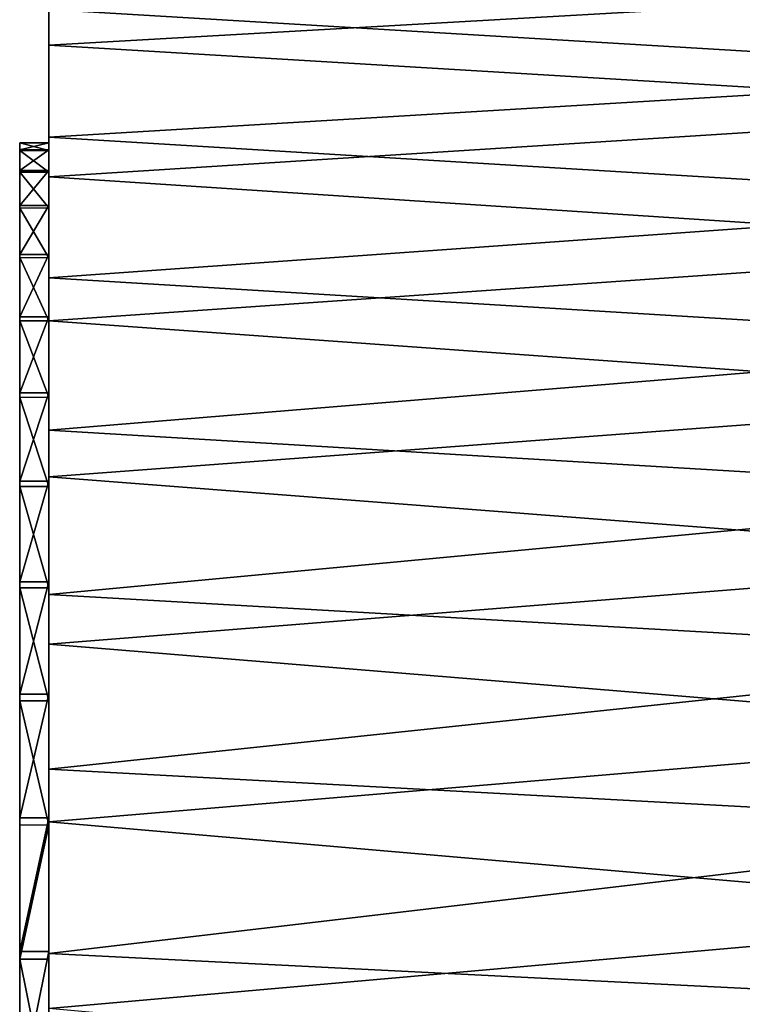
# Model space of a CAD drawing. Header units: metres. Extents: x -22 to 72, y -237 to 23.
# Tile 360 of 363: x 61.5 to 66.47, y 10.79 to 17.57. Entities that reach past the tile are written whole.
import ezdxf

# ---------------------------------------------------------------- set-up
doc = ezdxf.new("R2010")
doc.units = ezdxf.units.M
doc.layers.add('solid_509588_MEDIA_SW0001', color=7, linetype='CONTINUOUS')

msp = doc.modelspace()

# ---------------------------------------------------------------- linework, layer by layer
at = {"layer": 'solid_509588_MEDIA_SW0001'}
for points in [[(61.700001, 20.998787, 84.27729), (61.700001, 7.00271, 104.298019), (61.700001, 20.959045, 85.810783)], [(61.700001, 13.696838, 94.09063), (61.700001, 7.00271, 104.298019), (61.700001, 20.998787, 84.27729)], [(61.700001, 14.390356, 93.014755), (61.700001, 20.998787, 84.27729), (61.700001, 20.926592, 82.745644)], [(61.700001, 14.390356, 93.014755), (61.700001, 13.696838, 94.09063), (61.700001, 20.998787, 84.27729)], [(61.700001, 20.959045, 85.810783), (61.700001, 7.00271, 104.298019), (61.700001, 8.427972, 103.734604)], [(61.700001, 20.959045, 85.810783), (61.700001, 8.427972, 103.734604), (61.700001, 20.807692, 87.335556)], [(61.700001, 15.951893, 89.511971), (61.700001, 20.926592, 82.745644), (61.700001, 20.742964, 81.22438)], [(61.700001, 15.000523, 91.887001), (61.700001, 14.390356, 93.014755), (61.700001, 20.926592, 82.745644)], [(61.700001, 15.521962, 90.717125), (61.700001, 15.000523, 91.887001), (61.700001, 20.926592, 82.745644)], [(61.700001, 15.951893, 89.511971), (61.700001, 15.521962, 90.717125), (61.700001, 20.926592, 82.745644)], [(61.700001, 20.807692, 87.335556), (61.700001, 8.427972, 103.734604), (61.700001, 9.80862, 103.068512)], [(61.700001, 20.807692, 87.335556), (61.700001, 9.80862, 103.068512), (61.700001, 20.545227, 88.846558)], [(61.700001, 16.530258, 87.016876), (61.700001, 20.742964, 81.22438), (61.700001, 20.448444, 79.718742)], [(61.700001, 16.289038, 88.274925), (61.700001, 15.951893, 89.511971), (61.700001, 20.742964, 81.22438)], [(61.700001, 16.530258, 87.016876), (61.700001, 16.289038, 88.274925), (61.700001, 20.742964, 81.22438)], [(61.700001, 20.545227, 88.846558), (61.700001, 9.80862, 103.068512), (61.700001, 11.138184, 102.302811)], [(61.700001, 20.545227, 88.846558), (61.700001, 11.138184, 102.302811), (61.700001, 20.173166, 90.334618)], [(61.700001, 16.720684, 84.464165), (61.700001, 20.448444, 79.718742), (61.700001, 20.045103, 78.239517)], [(61.700001, 16.674311, 85.745224), (61.700001, 16.530258, 87.016876), (61.700001, 20.448444, 79.718742)], [(61.700001, 16.720684, 84.464165), (61.700001, 16.674311, 85.745224), (61.700001, 20.448444, 79.718742)], [(61.700001, 20.173166, 90.334618), (61.700001, 11.138184, 102.302811), (61.700001, 12.406618, 101.443329)], [(61.700001, 20.173166, 90.334618), (61.700001, 12.406618, 101.443329), (61.700001, 19.694164, 91.789749)], [(61.700001, 16.519432, 81.913048), (61.700001, 20.045103, 78.239517), (61.700001, 19.535343, 76.794769)], [(61.700001, 16.668865, 83.183853), (61.700001, 16.720684, 84.464165), (61.700001, 20.045103, 78.239517)], [(61.700001, 16.519432, 81.913048), (61.700001, 16.668865, 83.183853), (61.700001, 20.045103, 78.239517)], [(61.700001, 19.694164, 91.789749), (61.700001, 12.406618, 101.443329), (61.700001, 13.609868, 100.492836)], [(61.700001, 19.694164, 91.789749), (61.700001, 13.609868, 100.492836), (61.700001, 19.109476, 93.207901)], [(61.700001, 16.272741, 80.655388), (61.700001, 19.535343, 76.794769), (61.700001, 18.92062, 75.389008)], [(61.700001, 16.272741, 80.655388), (61.700001, 16.519432, 81.913048), (61.700001, 19.535343, 76.794769)], [(61.700001, 19.109476, 93.207901), (61.700001, 13.609868, 100.492836), (61.700001, 14.741171, 99.456512)], [(61.700001, 19.109476, 93.207901), (61.700001, 14.741171, 99.456512), (61.700001, 18.422941, 94.579437)], [(61.700001, 15.930412, 79.42012), (61.700001, 18.92062, 75.389008), (61.700001, 18.205448, 74.032822)], [(61.700001, 15.930412, 79.42012), (61.700001, 16.272741, 80.655388), (61.700001, 18.92062, 75.389008)], [(61.700001, 18.422941, 94.579437), (61.700001, 14.741171, 99.456512), (61.700001, 15.792196, 98.342216)], [(61.700001, 18.422941, 94.579437), (61.700001, 15.792196, 98.342216), (61.700001, 17.639299, 95.895401)], [(69.046227, 17.813526, 73.378922), (61.700001, 17.393932, 72.733498), (61.700001, 18.205448, 74.032822)], [(61.700001, 14.968884, 77.049088), (61.700001, 18.205448, 74.032822), (61.700001, 17.393932, 72.733498)], [(61.700001, 15.49549, 78.217209), (61.700001, 15.930412, 79.42012), (61.700001, 18.205448, 74.032822)], [(61.700001, 14.968884, 77.049088), (61.700001, 15.49549, 78.217209), (61.700001, 18.205448, 74.032822)], [(69.046227, 17.202192, 96.545105), (69.046227, 18.035538, 95.257294), (61.700001, 17.639299, 95.895401)], [(69.046227, 17.813526, 73.378922), (69.046227, 16.954218, 72.108292), (61.700001, 17.393932, 72.733498)], [(61.700001, 17.639299, 95.895401), (61.700001, 15.792196, 98.342216), (61.700001, 16.760324, 97.152725)], [(69.046227, 17.202192, 96.545105), (61.700001, 17.639299, 95.895401), (61.700001, 16.760324, 97.152725)], [(69.046227, 16.954218, 72.108292), (61.700001, 16.488352, 71.494843), (61.700001, 17.393932, 72.733498)], [(61.700001, 14.354025, 75.924118), (61.700001, 17.393932, 72.733498), (61.700001, 16.488352, 71.494843)], [(61.700001, 14.354025, 75.924118), (61.700001, 14.968884, 77.049088), (61.700001, 17.393932, 72.733498)], [(69.048485, 16.314329, 97.722809), (69.046227, 17.202192, 96.545105), (61.700001, 16.760324, 97.152725)], [(69.046227, 16.954218, 72.108292), (69.046227, 16.004452, 70.90377), (61.700001, 16.488352, 71.494843)], [(69.048485, 16.314329, 97.722809), (61.700001, 16.760324, 97.152725), (61.700001, 15.792196, 98.342216)], [(61.5, 5.684741, 100.224709), (61.5, 16.720692, 84.463745), (61.5, 16.668966, 83.18483)], [(61.700001, 16.668865, 83.183853), (61.5, 16.668966, 83.18483), (61.5, 16.720692, 84.463745)], [(61.5, 6.872729, 99.742973), (61.5, 16.67432, 85.74485), (61.5, 16.720692, 84.463745)], [(61.700001, 16.720684, 84.464165), (61.5, 16.720692, 84.463745), (61.5, 16.67432, 85.74485)], [(61.5, 5.684741, 100.224709), (61.5, 6.872729, 99.742973), (61.5, 16.720692, 84.463745)], [(61.700001, 16.668865, 83.183853), (61.5, 16.720692, 84.463745), (61.700001, 16.720684, 84.464165)], [(61.700001, 16.720684, 84.464165), (61.5, 16.67432, 85.74485), (61.700001, 16.674311, 85.745224)], [(61.5, 8.01916, 99.172325), (61.5, 16.53019, 87.017319), (61.5, 16.67432, 85.74485)], [(61.700001, 16.674311, 85.745224), (61.5, 16.67432, 85.74485), (61.5, 16.53019, 87.017319)], [(61.5, 6.872729, 99.742973), (61.5, 8.01916, 99.172325), (61.5, 16.67432, 85.74485)], [(61.700001, 16.674311, 85.745224), (61.5, 16.53019, 87.017319), (61.700001, 16.530258, 87.016876)], [(61.5, 4.465267, 100.613518), (61.5, 16.668966, 83.18483), (61.5, 16.519335, 81.91259)], [(61.700001, 16.519432, 81.913048), (61.5, 16.519335, 81.91259), (61.5, 16.668966, 83.18483)], [(61.5, 4.465267, 100.613518), (61.5, 5.684741, 100.224709), (61.5, 16.668966, 83.18483)], [(61.700001, 16.519432, 81.913048), (61.5, 16.668966, 83.18483), (61.700001, 16.668865, 83.183853)], [(61.700001, 16.530258, 87.016876), (61.5, 16.53019, 87.017319), (61.5, 16.289091, 88.27475)], [(61.700001, 16.530258, 87.016876), (61.5, 16.289091, 88.27475), (61.700001, 16.289038, 88.274925)], [(61.5, 9.118303, 98.515694), (61.5, 16.289091, 88.27475), (61.5, 16.53019, 87.017319)], [(61.5, 8.01916, 99.172325), (61.5, 9.118303, 98.515694), (61.5, 16.53019, 87.017319)], [(61.700001, 16.272741, 80.655388), (61.5, 16.519335, 81.91259), (61.700001, 16.519432, 81.913048)], [(61.5, 3.218573, 100.908043), (61.5, 16.519335, 81.91259), (61.5, 16.272566, 80.654663)], [(61.700001, 16.272741, 80.655388), (61.5, 16.272566, 80.654663), (61.5, 16.519335, 81.91259)], [(61.5, 3.218573, 100.908043), (61.5, 4.465267, 100.613518), (61.5, 16.519335, 81.91259)], [(69.046227, 16.004452, 70.90377), (61.700001, 15.495608, 70.326553), (61.700001, 16.488352, 71.494843)], [(61.700001, 13.656147, 74.851524), (61.700001, 16.488352, 71.494843), (61.700001, 15.495608, 70.326553)], [(61.700001, 13.656147, 74.851524), (61.700001, 14.354025, 75.924118), (61.700001, 16.488352, 71.494843)], [(61.5, 10.165299, 97.775894), (61.5, 15.951999, 89.511635), (61.5, 16.289091, 88.27475)], [(61.700001, 16.289038, 88.274925), (61.5, 16.289091, 88.27475), (61.5, 15.951999, 89.511635)], [(61.5, 9.118303, 98.515694), (61.5, 10.165299, 97.775894), (61.5, 16.289091, 88.27475)], [(61.700001, 16.289038, 88.274925), (61.5, 15.951999, 89.511635), (61.700001, 15.951893, 89.511971)], [(69.055145, 15.345929, 98.835358), (69.048485, 16.314329, 97.722809), (61.700001, 15.792196, 98.342216)], [(61.700001, 15.930412, 79.42012), (61.5, 16.272566, 80.654663), (61.700001, 16.272741, 80.655388)], [(61.5, 1.952112, 101.106392), (61.5, 16.272566, 80.654663), (61.5, 15.930888, 79.421555)], [(61.700001, 15.930412, 79.42012), (61.5, 15.930888, 79.421555), (61.5, 16.272566, 80.654663)], [(61.5, 1.952112, 101.106392), (61.5, 3.218573, 100.908043), (61.5, 16.272566, 80.654663)], [(61.5, 11.151289, 96.959229), (61.5, 15.521814, 90.717476), (61.5, 15.951999, 89.511635)], [(61.700001, 15.951893, 89.511971), (61.5, 15.951999, 89.511635), (61.5, 15.521814, 90.717476)], [(61.5, 10.165299, 97.775894), (61.5, 11.151289, 96.959229), (61.5, 15.951999, 89.511635)], [(61.700001, 15.951893, 89.511971), (61.5, 15.521814, 90.717476), (61.700001, 15.521962, 90.717125)], [(69.046227, 16.004452, 70.90377), (69.046227, 14.969296, 69.77179), (61.700001, 15.495608, 70.326553)], [(61.5, 0.676508, 101.207069), (61.5, 15.930888, 79.421555), (61.5, 15.495264, 78.21666)], [(61.700001, 15.49549, 78.217209), (61.5, 15.495264, 78.21666), (61.5, 15.930888, 79.421555)], [(61.5, 0.676508, 101.207069), (61.5, 1.952112, 101.106392), (61.5, 15.930888, 79.421555)], [(61.700001, 15.49549, 78.217209), (61.5, 15.930888, 79.421555), (61.700001, 15.930412, 79.42012)], [(69.055145, 15.345929, 98.835358), (61.700001, 15.792196, 98.342216), (61.700001, 14.741171, 99.456512)], [(61.700001, 15.521962, 90.717125), (61.5, 15.521814, 90.717476), (61.5, 15.000525, 91.887009)], [(61.700001, 15.521962, 90.717125), (61.5, 15.000525, 91.887009), (61.700001, 15.000523, 91.887001)], [(61.5, 12.071999, 96.069374), (61.5, 15.000525, 91.887009), (61.5, 15.521814, 90.717476)], [(61.5, 11.151289, 96.959229), (61.5, 12.071999, 96.069374), (61.5, 15.521814, 90.717476)], [(61.700001, 14.968884, 77.049088), (61.5, 15.495264, 78.21666), (61.700001, 15.49549, 78.217209)], [(61.5, -0.604714, 101.209816), (61.5, 15.495264, 78.21666), (61.5, 14.968413, 77.048141)], [(61.700001, 14.968884, 77.049088), (61.5, 14.968413, 77.048141), (61.5, 15.495264, 78.21666)], [(61.5, -0.604714, 101.209816), (61.5, 0.676508, 101.207069), (61.5, 15.495264, 78.21666)], [(69.046227, 14.969296, 69.77179), (61.700001, 14.42087, 69.234436), (61.700001, 15.495608, 70.326553)], [(61.700001, 12.877612, 73.834641), (61.700001, 15.495608, 70.326553), (61.700001, 14.42087, 69.234436)], [(61.700001, 12.877612, 73.834641), (61.700001, 13.656147, 74.851524), (61.700001, 15.495608, 70.326553)], [(69.066086, 14.301838, 99.877174), (69.055145, 15.345929, 98.835358), (61.700001, 14.741171, 99.456512)], [(61.5, 12.922903, 95.110466), (61.5, 14.390468, 93.014565), (61.5, 15.000525, 91.887009)], [(61.700001, 15.000523, 91.887001), (61.5, 15.000525, 91.887009), (61.5, 14.390468, 93.014565)], [(61.5, 12.071999, 96.069374), (61.5, 12.922903, 95.110466), (61.5, 15.000525, 91.887009)], [(61.700001, 15.000523, 91.887001), (61.5, 14.390468, 93.014565), (61.700001, 14.390356, 93.014755)], [(61.700001, 14.354025, 75.924118), (61.5, 14.968413, 77.048141), (61.700001, 14.968884, 77.049088)], [(61.5, -1.882958, 101.114395), (61.5, 14.968413, 77.048141), (61.5, 14.354759, 75.925369)], [(61.700001, 14.354025, 75.924118), (61.5, 14.354759, 75.925369), (61.5, 14.968413, 77.048141)], [(61.5, -1.882958, 101.114395), (61.5, -0.604714, 101.209816), (61.5, 14.968413, 77.048141)], [(69.046227, 14.969296, 69.77179), (69.046227, 13.854271, 68.718391), (61.700001, 14.42087, 69.234436)], [(69.066086, 14.301838, 99.877174), (61.700001, 14.741171, 99.456512), (61.700001, 13.609868, 100.492836)], [(61.5, 12.922903, 95.110466), (61.5, 13.696838, 94.09063), (61.5, 14.390468, 93.014565)], [(61.700001, 14.390356, 93.014755), (61.5, 14.390468, 93.014565), (61.5, 13.696838, 94.09063)], [(61.700001, 14.390356, 93.014755), (61.5, 13.696838, 94.09063), (61.700001, 13.696838, 94.09063)], [(69.046227, 13.854271, 68.718391), (61.700001, 13.267713, 68.222198), (61.700001, 14.42087, 69.234436)], [(61.700001, 11.098169, 71.993408), (61.700001, 14.42087, 69.234436), (61.700001, 13.267713, 68.222198)], [(61.700001, 12.022507, 72.879211), (61.700001, 12.877612, 73.834641), (61.700001, 14.42087, 69.234436)], [(61.700001, 11.098169, 71.993408), (61.700001, 12.022507, 72.879211), (61.700001, 14.42087, 69.234436)], [(61.5, -3.147899, 100.921761), (61.5, 14.354759, 75.925369), (61.5, 13.656045, 74.851395)], [(61.700001, 13.656147, 74.851524), (61.5, 13.656045, 74.851395), (61.5, 14.354759, 75.925369)], [(61.5, -3.147899, 100.921761), (61.5, -1.882958, 101.114395), (61.5, 14.354759, 75.925369)], [(61.700001, 13.656147, 74.851524), (61.5, 14.354759, 75.925369), (61.700001, 14.354025, 75.924118)], [(69.081146, 13.187078, 100.843224), (69.066086, 14.301838, 99.877174), (61.700001, 13.609868, 100.492836)], [(69.046227, 13.854271, 68.718391), (69.046227, 12.665328, 67.749199), (61.700001, 13.267713, 68.222198)], [(61.700001, 13.696838, 94.09063), (61.5, 13.696838, 94.09063), (61.5, 12.922903, 95.110466)], [(61.700001, 12.923041, 95.110291), (61.700001, 13.696838, 94.09063), (61.5, 12.922903, 95.110466)], [(61.700001, 12.877612, 73.834641), (61.5, 13.656045, 74.851395), (61.700001, 13.656147, 74.851524)], [(61.5, -4.396082, 100.6325), (61.5, 13.656045, 74.851395), (61.5, 12.8769, 73.833733)], [(61.700001, 12.877612, 73.834641), (61.5, 12.8769, 73.833733), (61.5, 13.656045, 74.851395)], [(61.5, -4.396082, 100.6325), (61.5, -3.147899, 100.921761), (61.5, 13.656045, 74.851395)], [(61.700001, 12.923041, 95.110291), (61.700001, 7.00271, 104.298019), (61.700001, 13.696838, 94.09063)], [(69.081146, 13.187078, 100.843224), (61.700001, 13.609868, 100.492836), (61.700001, 12.406618, 101.443329)], [(69.046227, 12.665328, 67.749199), (61.700001, 12.045115, 67.297791), (61.700001, 13.267713, 68.222198)], [(61.700001, 10.108757, 71.181007), (61.700001, 13.267713, 68.222198), (61.700001, 12.045115, 67.297791)], [(61.700001, 10.108757, 71.181007), (61.700001, 11.098169, 71.993408), (61.700001, 13.267713, 68.222198)], [(69.099991, 12.006623, 101.729073), (69.081146, 13.187078, 100.843224), (61.700001, 12.406618, 101.443329)], [(61.700001, 12.923041, 95.110291), (61.5, 12.922903, 95.110466), (61.5, 12.071999, 96.069374)], [(61.700001, 12.923041, 95.110291), (61.5, 12.071999, 96.069374), (61.700001, 12.071994, 96.069374)], [(61.700001, 12.923041, 95.110291), (61.700001, 12.071994, 96.069374), (61.700001, 7.00271, 104.298019)], [(61.700001, 12.022507, 72.879211), (61.5, 12.8769, 73.833733), (61.700001, 12.877612, 73.834641)], [(61.5, -5.618857, 100.248405), (61.5, 12.8769, 73.833733), (61.5, 12.023338, 72.880074)], [(61.700001, 12.022507, 72.879211), (61.5, 12.023338, 72.880074), (61.5, 12.8769, 73.833733)], [(61.5, -5.618857, 100.248405), (61.5, -4.396082, 100.6325), (61.5, 12.8769, 73.833733)], [(69.046227, 12.665328, 67.749199), (69.046227, 11.408811, 66.86937), (61.700001, 12.045115, 67.297791)], [(69.099991, 12.006623, 101.729073), (61.700001, 12.406618, 101.443329), (61.700001, 11.138184, 102.302811)], [(61.700001, 12.071994, 96.069374), (61.5, 12.071999, 96.069374), (61.5, 11.151289, 96.959229)], [(61.700001, 12.071994, 96.069374), (61.5, 11.151289, 96.959229), (61.700001, 11.151012, 96.959488)], [(61.5, -6.806932, 99.772491), (61.5, 12.023338, 72.880074), (61.5, 11.098228, 71.993523)], [(61.700001, 12.022507, 72.879211), (61.5, 11.098228, 71.993523), (61.5, 12.023338, 72.880074)], [(61.5, -6.806932, 99.772491), (61.5, -5.618857, 100.248405), (61.5, 12.023338, 72.880074)], [(61.700001, 11.098169, 71.993408), (61.5, 11.098228, 71.993523), (61.700001, 12.022507, 72.879211)], [(61.700001, 12.071994, 96.069374), (61.700001, 11.151012, 96.959488), (61.700001, 7.00271, 104.298019)], [(69.046227, 11.408811, 66.86937), (61.700001, 10.758307, 66.465088), (61.700001, 12.045115, 67.297791)], [(61.700001, 9.058364, 70.445511), (61.700001, 12.045115, 67.297791), (61.700001, 10.758307, 66.465088)], [(61.700001, 9.058364, 70.445511), (61.700001, 10.108757, 71.181007), (61.700001, 12.045115, 67.297791)], [(69.122269, 10.765781, 102.530472), (69.099991, 12.006623, 101.729073), (61.700001, 11.138184, 102.302811)], [(69.046227, 11.408811, 66.86937), (69.046227, 10.091422, 66.083618), (61.700001, 10.758307, 66.465088)], [(61.700001, 11.151012, 96.959488), (61.5, 11.151289, 96.959229), (61.5, 10.165299, 97.775894)], [(61.700001, 11.151012, 96.959488), (61.5, 10.165299, 97.775894), (61.700001, 10.165583, 97.775681)], [(61.700001, 11.151012, 96.959488), (61.700001, 5.538439, 104.75647), (61.700001, 7.00271, 104.298019)], [(61.700001, 11.151012, 96.959488), (61.700001, 10.165583, 97.775681), (61.700001, 5.538439, 104.75647)], [(69.122269, 10.765781, 102.530472), (61.700001, 11.138184, 102.302811), (61.700001, 9.80862, 103.068512)], [(61.5, -7.956425, 99.20639), (61.5, 11.098228, 71.993523), (61.5, 10.107875, 71.180298)], [(61.700001, 10.108757, 71.181007), (61.5, 10.107875, 71.180298), (61.5, 11.098228, 71.993523)], [(61.5, -7.956425, 99.20639), (61.5, -6.806932, 99.772491), (61.5, 11.098228, 71.993523)], [(61.700001, 10.108757, 71.181007), (61.5, 11.098228, 71.993523), (61.700001, 11.098169, 71.993408)]]:
    msp.add_3dface(points, dxfattribs=at)

doc.saveas('drawing.dxf')
